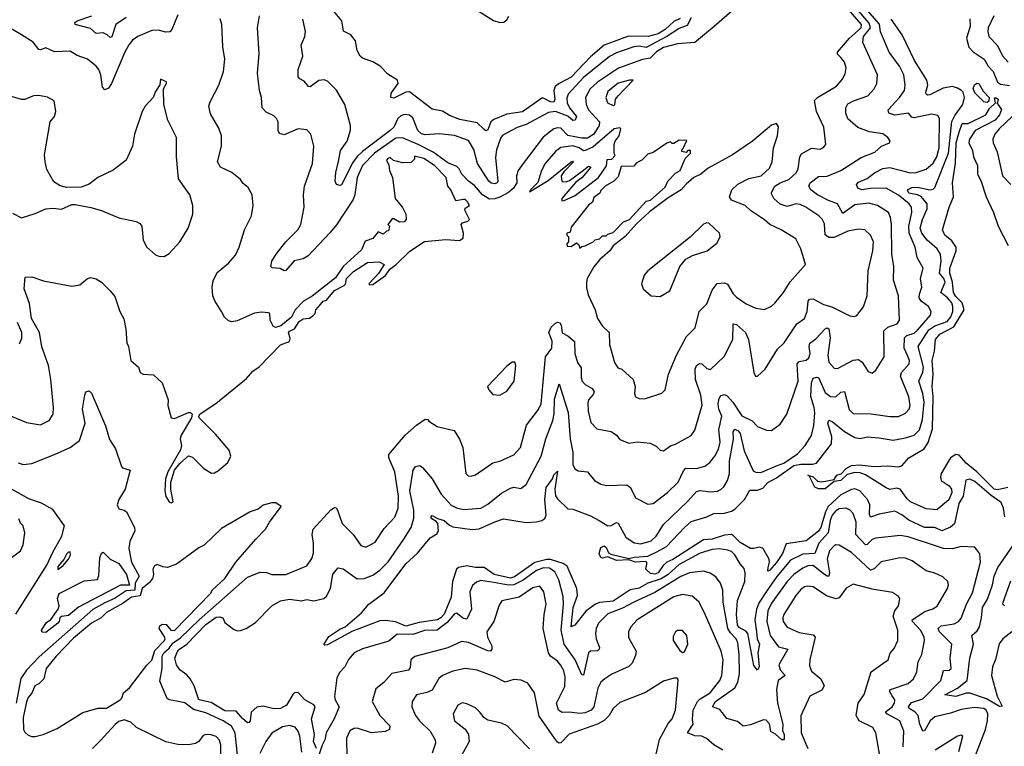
# Model space of a CAD drawing. Extents: x 1245515 to 1420776, y 606314 to 671314.
# Tile 260 of 385: x 1354075 to 1359734, y 635468 to 639642. Entities that reach past the tile are written whole.
import ezdxf

# ---------------------------------------------------------------- set-up
doc = ezdxf.new("R2010")
doc.units = 0

msp = doc.modelspace()

# ---------------------------------------------------------------- linework, layer by layer
at = {"layer": '0CON10XD'}
for points in [[(1358957.1, 639622.9), (1358714.6, 639905)], [(1355885, 636840), (1355895, 636837.3), (1355901.8, 636825), (1355927.6, 636747.6), (1355991.4, 636685), (1356035, 636620.8), (1356065, 636611.4), (1356118.5, 636641.5), (1356170.1, 636719.9), (1356230.8, 636785), (1356250.4, 636835), (1356251.8, 636905), (1356231.8, 637045), (1356196.9, 637125), (1356197.5, 637145), (1356290.7, 637255), (1356355, 637312.8), (1356405, 637347.3), (1356420, 637345), (1356426.7, 637335), (1356475, 637304.4), (1356571.7, 637281.7), (1356602.4, 637232.4), (1356621.1, 637185), (1356640, 637035), (1356651.7, 637021.7), (1356670.5, 637019.5), (1356695, 637027.5), (1356793.9, 637096.1), (1356835, 637105.7), (1356915, 637142.2), (1356952.5, 637185), (1356987.1, 637312.9), (1357057.7, 637402.3), (1357071.5, 637435), (1357097.1, 637705), (1357133.6, 637755), (1357134.6, 637795), (1357116.4, 637845), (1357129.6, 637875), (1357155, 637899.5), (1357165, 637904.4), (1357179.8, 637899.8), (1357186.9, 637886.9), (1357192.7, 637842.7), (1357226.2, 637825), (1357263.1, 637793.1), (1357264.7, 637725), (1357281.8, 637671.8), (1357302.7, 637642.7), (1357302.5, 637585), (1357308.5, 637565), (1357325, 637546.2), (1357365, 637523.6), (1357377.1, 637505), (1357371.6, 637488.4), (1357345, 637459.2), (1357340.6, 637439.4), (1357342.7, 637392.7), (1357357.6, 637327.6), (1357392.2, 637292.2), (1357475, 637275.5), (1357504.3, 637255), (1357525, 637230), (1357575, 637210), (1357625, 637216.2), (1357699.4, 637209.4), (1357733, 637193), (1357755, 637168.8), (1357775, 637166), (1357815, 637194.3), (1357845, 637202.9), (1357935, 637252.5), (1357956.1, 637283.9), (1357997.2, 637427.2), (1357990.3, 637485), (1357959.6, 637575), (1357956.3, 637633.7), (1357964.8, 637655.2), (1357982.7, 637667.3), (1357995, 637665.4), (1358025, 637638.5), (1358045, 637631.9), (1358123.2, 637706.8), (1358172.8, 637805), (1358174.5, 637895.5), (1358195, 637890.6), (1358245.4, 637845), (1358263.9, 637805), (1358294.4, 637614.4), (1358303.3, 637595), (1358315, 637593.8), (1358358.8, 637635), (1358430.3, 637749.7), (1358468.5, 637785), (1358541.5, 637895), (1358584.7, 637925.3), (1358600, 637965), (1358606.5, 638025), (1358615, 638036.9), (1358635, 638037.7), (1358695, 638005.9), (1358742.9, 637992.9), (1358845, 637940), (1358872.7, 637937.3), (1358887, 637943), (1358925, 637993.3), (1358944.6, 638055.4), (1358951.5, 638198.5), (1358978.8, 638315), (1358981.5, 638365), (1358964.5, 638404.5), (1358931.2, 638435), (1358895, 638439.1), (1358835, 638427.5), (1358755, 638391.2), (1358725, 638390.4), (1358705, 638406), (1358699.6, 638469.6), (1358686.3, 638496.4), (1358666.9, 638515), (1358593.5, 638565), (1358560.1, 638580.1), (1358535, 638583.3), (1358485, 638569.8), (1358445, 638582.1), (1358409.2, 638615), (1358393.5, 638645), (1358415, 638685.5), (1358445.6, 638705), (1358495.5, 638724.5), (1358538.9, 638765), (1358548.9, 638785), (1358557.9, 638855), (1358568.1, 638871.9), (1358625, 638903.3), (1358675, 638897.5), (1358695, 638908), (1358708, 638925), (1358695.5, 639025), (1358654.2, 639114.2), (1358643, 639177), (1358660, 639195), (1358769.2, 639260.9), (1358802.3, 639297.7), (1358819.5, 639330.5), (1358825.4, 639365), (1358815, 639398), (1358795, 639424.3), (1358774.6, 639444.6), (1358775.5, 639455), (1358843.8, 639536.1), (1358911.1, 639595), (1358912, 639615), (1358745, 639809.2)], [(1359176.9, 637713.1), (1359158.3, 637755), (1359159.7, 637815), (1359173, 637827), (1359215, 637842.1), (1359235, 637858.4), (1359308.5, 637945), (1359313.3, 637965), (1359297.8, 637995), (1359255.3, 638025.3), (1359244.6, 638044.6), (1359245.4, 638065), (1359259.2, 638105), (1359252.4, 638155), (1359268.2, 638215), (1359232.9, 638275), (1359222.2, 638335), (1359185.9, 638415.9), (1359184.3, 638455), (1359202.4, 638535), (1359200.3, 638565), (1359186.1, 638585), (1359125, 638634.8), (1359055, 638673.7), (1358965, 638672.4), (1358915, 638663.8), (1358891.9, 638675), (1358884.3, 638695), (1358895, 638709.1), (1358945, 638728.8), (1358987.7, 638762.3), (1359035, 638787.9), (1359075, 638792.8), (1359135, 638776.9), (1359191.8, 638761.8), (1359226.7, 638763.3), (1359285, 638783.1), (1359325, 638817.3), (1359345, 638853.3), (1359358.7, 638905), (1359361.5, 639075), (1359351.3, 639091.3), (1359315, 639099.6), (1359215, 639077.7), (1359202.3, 639082.3), (1359183.8, 639105), (1359105, 639094.1), (1359070.6, 639105), (1359065.7, 639125), (1359132.1, 639195), (1359160.9, 639235), (1359164.6, 639265.4), (1359156.7, 639325), (1359131.5, 639375), (1359072.2, 639455), (1359021.6, 639571.6), (1359016.5, 639616.5), (1358877.7, 639775)], [(1354985, 639670), (1354949.5, 639585), (1354937.8, 639572.2), (1354915, 639569.5), (1354871.7, 639581.7), (1354835, 639580.5), (1354755, 639545.4), (1354724.5, 639525), (1354702.3, 639497.7), (1354680, 639455), (1354603.3, 639275), (1354585, 639249.2), (1354565, 639240), (1354551.9, 639255), (1354542, 639325), (1354530.4, 639355), (1354515, 639375.5), (1354465, 639414.5), (1354405.5, 639435.5), (1354365, 639461.4), (1354275, 639456.7), (1354225, 639480), (1354195, 639468), (1354185, 639470), (1354153.5, 639513.5), (1354085, 639554.7), (1353991.2, 639611.2)], [(1354687.1, 639655), (1354627.5, 639615), (1354605, 639544.5), (1354595, 639540), (1354577.3, 639555), (1354555, 639566.1), (1354515, 639562.9), (1354481.6, 639591.6), (1354395, 639614), (1354391.8, 639625), (1354405, 639636.1), (1354489.4, 639665)], [(1358182.2, 639705), (1358066.5, 639603.5), (1357955, 639511.3), (1357855, 639503.9), (1357775, 639482), (1357735, 639457.6), (1357698.6, 639421.4), (1357655, 639413.9), (1357517.3, 639362.7), (1357395, 639283), (1357352.8, 639245), (1357327.2, 639195), (1357330.8, 639155), (1357343.8, 639125), (1357406.8, 639055), (1357405.8, 639035), (1357375, 638984.8), (1357337.9, 638962.1), (1357305, 638960.9), (1357225, 638976.8), (1357185, 639018), (1357165, 639021.3), (1357145, 639015.4), (1357083.5, 638966.5), (1356968.6, 638815), (1356940, 638775), (1356930, 638745), (1356931.9, 638705), (1356913.3, 638675), (1356885, 638650.2), (1356835, 638623.3), (1356805, 638612.2), (1356775, 638611.4), (1356735.4, 638635), (1356689.3, 638689.3), (1356655, 638713.8), (1356615.4, 638755.4), (1356601.5, 638785), (1356588, 638798), (1356535, 638819.6), (1356451.4, 638881.4), (1356365.3, 638925), (1356275, 638962.6), (1356237.7, 638962.3), (1356115.1, 638874.9), (1356045.8, 638805), (1356014.6, 638735), (1356000.6, 638635), (1355991.5, 638608.5), (1355896.9, 638463.1), (1355857.5, 638417.5), (1355732.4, 638285), (1355705, 638267.3), (1355653.5, 638256.5), (1355605, 638202), (1355595, 638198.8), (1355571.9, 638211.9), (1355526, 638216), (1355518.8, 638225), (1355524.3, 638255), (1355550, 638295), (1355605.5, 638365), (1355674.4, 638435), (1355691.4, 638465), (1355710.8, 638565), (1355707.1, 638635), (1355712.9, 638685), (1355757.5, 638815), (1355765.5, 638915), (1355749.4, 638985), (1355725, 639010), (1355675, 639014.4), (1355595, 638981.2), (1355569.1, 638989.1), (1355561.4, 639005), (1355560.8, 639055), (1355552, 639075), (1355535, 639090), (1355490.9, 639110.9), (1355468, 639135), (1355464.5, 639194.5), (1355454.4, 639235), (1355441.1, 639335), (1355452.5, 639445), (1355442.2, 639595), (1355453.1, 639665)], [(1357871.7, 639648.3), (1357835, 639631.6), (1357785.1, 639584.9), (1357745, 639560.3), (1357686.2, 639546.2), (1357573.2, 639546.8), (1357435, 639495.6), (1357355, 639428.5), (1357245, 639311.6), (1357174.7, 639275), (1357152.7, 639257.3), (1357144.4, 639235), (1357151.3, 639185), (1357145, 639167.9), (1357125, 639170.2), (1357085, 639192), (1357075, 639191.2), (1356965, 639112.4), (1356875, 639099.8), (1356800.6, 639069.4), (1356783.2, 639055), (1356765, 639010), (1356755, 639002.9), (1356745, 639011.1), (1356705, 639049.8), (1356605, 639067.8), (1356545, 639092.2), (1356505, 639116.1), (1356445, 639128.2), (1356315, 639226.8), (1356294, 639226), (1356225, 639190.6), (1356208.1, 639195), (1356210.1, 639219.9), (1356250.8, 639275), (1356246.9, 639295), (1356190, 639330), (1356146.1, 639375), (1356105, 639400.1), (1356045, 639421.6), (1356032.1, 639432.1), (1356015.5, 639465), (1356005, 639520.3), (1355978.4, 639555), (1355937, 639577), (1355926.5, 639635), (1355868.2, 639705)], [(1356715, 639688.8), (1356797.3, 639637.3), (1356835, 639625.8), (1356857.5, 639627.5), (1356875, 639641.2), (1356886.8, 639663.2)], [(1359672.9, 639665), (1359641.2, 639595), (1359638.2, 639575), (1359645, 639546.2), (1359693.5, 639493.5), (1359723.1, 639435), (1359755, 639398.2)], [(1355780.5, 635455), (1355764.3, 635495), (1355768.7, 635535), (1355753, 635625), (1355773.2, 635695), (1355766, 635706), (1355714, 635734), (1355675, 635777.8), (1355655, 635774.6), (1355645, 635765.4), (1355608, 635705), (1355575, 635684.6), (1355536, 635684), (1355475, 635698.9), (1355437.9, 635692.1), (1355405, 635664.2), (1355400.3, 635615), (1355395, 635604.6), (1355385, 635602), (1355355, 635627.6), (1355320.2, 635670.2), (1355255, 635671.3), (1355175, 635719.1), (1355105.2, 635735.2), (1355077.4, 635815), (1355055, 635856.1), (1355035, 635879.3), (1354995, 635907.5), (1354976.8, 635935), (1354966.8, 635975), (1354980.6, 636009.4), (1354987.1, 636022.9), (1355035.7, 636054.3), (1355145, 636167.4), (1355205, 636209.5), (1355225, 636212), (1355242.5, 636205), (1355255, 636180), (1355305, 636141.2), (1355325, 636132), (1355345, 636132.9), (1355376.1, 636143.9), (1355431.2, 636178.8), (1355524.7, 636275), (1355575, 636303.2), (1355625, 636313.9), (1355695, 636304.5), (1355725, 636310.4), (1355765, 636304.4), (1355823.8, 636316.2), (1355839.2, 636330.8), (1355861.5, 636375), (1355875, 636456), (1355905, 636492.5), (1355935, 636488.1), (1356015, 636430), (1356055, 636432.5), (1356105, 636450.8), (1356145, 636478.9), (1356192.1, 636527.9), (1356283.1, 636656.9), (1356324.8, 636725), (1356341.2, 636778.8), (1356340.9, 636825), (1356318, 636935), (1356337.1, 637055), (1356350, 637075), (1356375, 637080.5), (1356390.2, 637070.2), (1356445, 637004.4), (1356496.9, 636916.9), (1356555, 636852.8), (1356585, 636838), (1356625, 636828.8), (1356725, 636835.4), (1356765, 636858.5), (1356845, 636922.3), (1356895, 636951.2), (1356915, 636956.4), (1356955, 636948.9), (1356985, 636971.4), (1357072.6, 637135), (1357098.1, 637235), (1357139.4, 637339.4), (1357147.2, 637377.2), (1357148.5, 637461.5), (1357175, 637550), (1357226.5, 637385), (1357238.4, 637235), (1357254.4, 637155), (1357255, 637087.5), (1357265, 637062.5), (1357285, 637050.6), (1357338.8, 637045), (1357379.2, 636995), (1357415, 636973.5), (1357446.6, 636966.6), (1357565, 636970), (1357584.7, 636954.7), (1357615, 636895.7), (1357685, 636858.1), (1357715, 636863.5), (1357798.5, 636925), (1357858.5, 636985), (1357889.6, 637050.4), (1357903.6, 637065), (1357965, 637063.9), (1358013.1, 637076.9), (1358041.1, 637098.9), (1358070.9, 637135), (1358090.7, 637175), (1358100.3, 637215), (1358093.6, 637285), (1358109.4, 637365), (1358093.5, 637405), (1358089.5, 637435), (1358094.2, 637465.8), (1358105, 637482.3), (1358125, 637488.2), (1358141, 637481), (1358174.1, 637444.1), (1358225, 637366.2), (1358285, 637337.1), (1358315, 637304.2), (1358366.4, 637283.6), (1358395, 637282.5), (1358445, 637318), (1358483.3, 637375), (1358548.6, 637565), (1358542.8, 637665), (1358555, 637678.1), (1358595, 637686.6), (1358610.5, 637699.5), (1358617.6, 637725), (1358611.4, 637765), (1358615.8, 637784.2), (1358651, 637809), (1358705, 637866.7), (1358715, 637871.4), (1358725, 637865.8), (1358732.5, 637815), (1358719, 637715), (1358724.7, 637675), (1358755, 637640.5), (1358775, 637637.3), (1358865, 637685.5), (1358895, 637690), (1358915.8, 637675), (1358950.3, 637620.3), (1358975, 637611.2), (1358995, 637628.8), (1359043.5, 637705), (1359040.7, 637855), (1359064.5, 637875.5), (1359117.5, 637895), (1359131.2, 637915), (1359124.6, 638055), (1359097.3, 638145), (1359098.8, 638225), (1359087.1, 638295), (1359085.2, 638465.2), (1359079.3, 638505), (1359067.5, 638535), (1359004.7, 638574.7), (1358955, 638588), (1358875, 638578.2), (1358805, 638527.8), (1358775, 638583.4), (1358724.1, 638604.1), (1358660.9, 638635), (1358622.5, 638665), (1358609.4, 638685), (1358618.6, 638705), (1358665, 638741.5), (1358715, 638742.4), (1358794.7, 638775.3), (1358910.1, 638849.9), (1358988.7, 638881.3), (1359028, 638915), (1359073.3, 638935), (1359076.7, 638945), (1359063.8, 638965), (1359035.4, 638985.4), (1358958.5, 638998.5), (1358892.7, 639022.7), (1358835, 639072.2), (1358823.1, 639105), (1358822.9, 639135), (1358835, 639157.8), (1358866, 639175), (1358950, 639205), (1358985.5, 639245), (1359000.4, 639275), (1359004.6, 639325), (1358920.5, 639510.5), (1358924.8, 639545), (1358964.6, 639595), (1358957.1, 639622.9)], [(1356247, 638827), (1356223, 638833), (1356205, 638850), (1356190, 638845), (1356182.5, 638835), (1356197, 638807), (1356200, 638775), (1356217.5, 638735), (1356232.5, 638615), (1356275, 638562.5), (1356294, 638525), (1356296.4, 638493.6), (1356285, 638480), (1356258.3, 638478.3), (1356225, 638497.5), (1356215, 638497.5), (1356190, 638465), (1356200, 638455), (1356195, 638430), (1356183, 638427), (1356165, 638410), (1356135, 638422.5), (1356105.6, 638384.4), (1356060.5, 638369.5), (1356040.3, 638319.7), (1355935, 638223.8), (1355890.9, 638159.1), (1355756.9, 638053.1), (1355706.2, 638025), (1355659.2, 637975), (1355637.8, 637932.2), (1355576.6, 637883.4), (1355545, 637873.8), (1355531.2, 637881.2), (1355514.4, 637915), (1355513.8, 637953.8), (1355505, 637958), (1355465, 637962.5), (1355425, 637956.7), (1355325, 637911.4), (1355295, 637906.7), (1355275, 637912.9), (1355252.4, 637932.4), (1355235.5, 637965.5), (1355196.9, 638026.9), (1355185.8, 638055), (1355182, 638105), (1355187.3, 638142.7), (1355209.7, 638190.3), (1355275, 638244.2), (1355315, 638290), (1355337.1, 638335), (1355367.1, 638435), (1355407.8, 638515), (1355417.5, 638575), (1355410.8, 638635), (1355387.9, 638677.9), (1355360.3, 638700.3), (1355344.2, 638724.2), (1355293.8, 638765), (1355230, 638795), (1355211.2, 638825), (1355235.7, 638915), (1355235.8, 638975), (1355219.1, 639019.1), (1355171.4, 639101.4), (1355163.1, 639145), (1355169.3, 639170.7), (1355219.4, 639265), (1355245.7, 639345), (1355254.4, 639415), (1355243.4, 639486.6), (1355236.7, 639615), (1355226.9, 639646.9)], [(1357935, 639652.8), (1357910.4, 639609.6), (1357865, 639592.1), (1357793.8, 639546.2), (1357675, 639483.2), (1357635, 639489.3), (1357605, 639486.3), (1357505, 639452.2), (1357465, 639430.7), (1357315, 639309.3), (1357226.6, 639213.4), (1357219.7, 639190.3), (1357221.2, 639165), (1357235.6, 639135), (1357274.7, 639085), (1357266.8, 639065), (1357255, 639063.5), (1357225, 639087.4), (1357155.1, 639115.1), (1357115, 639109.6), (1356985, 639039.4), (1356935, 639022), (1356851.1, 638978.9), (1356840.8, 638965), (1356815.2, 638894.8), (1356810.3, 638850.3), (1356823.4, 638715), (1356818.8, 638705), (1356805, 638698.4), (1356785, 638703.5), (1356771.9, 638715), (1356705.9, 638815), (1356685, 638896.9), (1356655, 638947.8), (1356575, 638976.2), (1356485.4, 638985.4), (1356405, 638981.1), (1356385, 638986.2), (1356362.5, 639005), (1356335, 639077.5), (1356315, 639093.1), (1356287.4, 639097.4), (1356265, 639090), (1356248.2, 639075), (1356224.7, 639025), (1356204.3, 639005), (1356044.7, 638885.3), (1356014, 638856), (1355989, 638821), (1355925, 638693.1), (1355915, 638688.9), (1355896, 638695), (1355889.2, 638715), (1355892, 638765), (1355908, 638828), (1355918.7, 638891.3), (1355957.1, 638945), (1355977.1, 639007.1), (1355976, 639035), (1355944, 639154), (1355896.5, 639236.5), (1355845, 639289.4), (1355825, 639296.7), (1355795, 639292.5), (1355745, 639255.8), (1355735, 639258.8), (1355709.4, 639289.4), (1355685, 639301.4), (1355675, 639313.8), (1355676.5, 639355), (1355703.3, 639433.3), (1355692.5, 639495), (1355714, 639545), (1355716.9, 639575), (1355703.1, 639645)], [(1359735.9, 636785.9), (1359728.7, 636835), (1359715, 636868.6), (1359658.2, 636908.2), (1359565, 636990), (1359535, 637002.9), (1359513.1, 636996.9), (1359496.2, 636905), (1359472.1, 636862.1), (1359446.8, 636745), (1359424, 636726), (1359374.8, 636704.8), (1359335, 636725.2), (1359275, 636725.7), (1359185, 636766.9), (1359145, 636798.2), (1359105, 636819.2), (1359015, 636800.6), (1358965, 636783.6), (1358959.4, 636799.4), (1358960.8, 636855), (1358947.5, 636885), (1358902.9, 636935), (1358875, 636946.2), (1358855, 636944), (1358795, 636913.3), (1358721, 636845), (1358705.6, 636814.4), (1358679.9, 636725), (1358665, 636703.9), (1358595, 636647.5), (1358479.7, 636630.3), (1358458.3, 636575), (1358425, 636524.3), (1358385, 636477.3), (1358374.1, 636474.1), (1358376.8, 636495), (1358384.7, 636525), (1358382.2, 636542.2), (1358345, 636606.9), (1358325, 636612.7), (1358295, 636603.4), (1358274.3, 636605), (1358215, 636638.7), (1358177.9, 636677.9), (1358165, 636684), (1358125, 636680), (1358055, 636657.2), (1358005, 636654.9), (1357828.7, 636541.3), (1357793.3, 636525), (1357772.5, 636507.5), (1357745, 636465.2), (1357725, 636457.4), (1357701.1, 636461.1), (1357674, 636485), (1357680, 636515), (1357678.5, 636525), (1357670, 636530), (1357615, 636526.6), (1357575, 636540), (1357505, 636534.7), (1357455, 636555.5), (1357425, 636549.3), (1357415, 636553.2), (1357406.1, 636575), (1357415, 636610.8), (1357435, 636618.9), (1357445, 636610.8), (1357459, 636579), (1357471.7, 636571.7), (1357575, 636546.8), (1357606.7, 636555), (1357685, 636560), (1357737.6, 636585), (1357791.9, 636615), (1357895.2, 636724.8), (1357935, 636758.8), (1358025, 636785.5), (1358065, 636804.7), (1358125, 636807.7), (1358165, 636818.6), (1358185, 636830), (1358240.4, 636885), (1358270.8, 636939.2), (1358315, 636940), (1358345, 636951.1), (1358375, 636982.6), (1358425, 637009.4), (1358525, 637081.6), (1358565, 637088.1), (1358632.2, 637087.8), (1358654.8, 637095.2), (1358739.6, 637205), (1358741.9, 637245), (1358718.5, 637325), (1358725, 637340.8), (1358745, 637333.3), (1358815, 637276.4), (1358875, 637241.5), (1358905, 637235.5), (1358945.7, 637245.7), (1359015, 637240), (1359095, 637227.4), (1359165, 637239.1), (1359215.2, 637254.8), (1359245.3, 637285), (1359264.4, 637345), (1359272.6, 637445), (1359265.1, 637495), (1359242.2, 637565), (1359265, 637616.5), (1359269.1, 637645), (1359237.8, 637765), (1359300.4, 637859.6), (1359335, 637884.3), (1359405, 637908.9), (1359426.1, 637935), (1359436.9, 637965), (1359438.3, 637995), (1359432.4, 638015), (1359406.8, 638045), (1359368.8, 638075), (1359392.8, 638135), (1359385.2, 638155), (1359361, 638185), (1359371.2, 638255), (1359367.5, 638295), (1359348.5, 638325), (1359289.6, 638375), (1359259.4, 638415), (1359249.7, 638445), (1359263, 638495), (1359290, 638555), (1359289.6, 638585), (1359256, 638626), (1359235, 638636.8), (1359185, 638644.8), (1359176.7, 638665), (1359202.4, 638677.6), (1359235, 638679.3), (1359306.1, 638663.9), (1359325, 638668.9), (1359335, 638678.4), (1359413.4, 638875), (1359432.9, 639057.1), (1359448.4, 639091.6), (1359494.3, 639155), (1359505.6, 639195), (1359497, 639225), (1359488.1, 639235), (1359465, 639249.6), (1359435, 639258.4), (1359381.6, 639248.4), (1359305, 639209.5), (1359295, 639207.8), (1359285, 639214.3), (1359282.3, 639225), (1359294.1, 639265), (1359288.4, 639295), (1359217.9, 639407.9), (1359146, 639556), (1359083.2, 639645)], [(1359535, 639646.2), (1359537, 639603), (1359517.2, 639535), (1359530, 639485), (1359555, 639458.2), (1359618.7, 639415), (1359640.5, 639375), (1359670, 639345), (1359695, 639282.3), (1359712.2, 639272.2), (1359763.9, 639263.9)], [(1354035, 638530), (1354085, 638504.2), (1354165, 638528), (1354225, 638556.2), (1354265, 638560), (1354315.9, 638554.1), (1354375, 638580), (1354395, 638580), (1354485, 638563.8), (1354545, 638546), (1354644.3, 638504.3), (1354745, 638482), (1354765, 638472), (1354776.8, 638456.8), (1354785.9, 638375.9), (1354805.9, 638335.9), (1354855, 638291.2), (1354875, 638283.3), (1354905, 638282.5), (1354935, 638298.8), (1354995.8, 638365), (1355042.9, 638445), (1355070.6, 638525), (1355070, 638575), (1355052.9, 638635), (1354988.1, 638728.1), (1354975.8, 638855), (1354975.7, 638965), (1354927.1, 639065), (1354904, 639155), (1354902.5, 639245), (1354920, 639275), (1354920, 639285), (1354885, 639300), (1354881.7, 639268.3), (1354855, 639230), (1354842.5, 639195), (1354796.2, 639145), (1354780, 639115), (1354736, 638985), (1354724, 638915), (1354686.7, 638835), (1354612.3, 638777.7), (1354525, 638736.2), (1354475, 638697.5), (1354429.3, 638680.7), (1354345, 638678.8), (1354308.3, 638688.3), (1354271.3, 638711.3), (1354232, 638782), (1354221.1, 638825), (1354218.9, 638865), (1354251.4, 639055), (1354275, 639086.7), (1354284, 639115), (1354273.3, 639175), (1354235, 639197.1), (1354185, 639206), (1354155, 639204), (1354105, 639183.3), (1354085, 639184.4), (1353995, 639210)], [(1357485, 639150), (1357495, 639152.5), (1357500, 639185), (1357513.8, 639205), (1357600, 639295), (1357580, 639295), (1357515, 639276.8), (1357455, 639229.1), (1357444.6, 639195), (1357452.5, 639165), (1357485, 639150)], [(1359634.2, 639165.8), (1359615, 639170), (1359565, 639221.6), (1359554.2, 639245.8), (1359561.5, 639268.5), (1359575, 639276.7), (1359586.7, 639275), (1359612.2, 639232.2), (1359646, 639195), (1359645, 639173.3), (1359634.2, 639165.8)], [(1359754.6, 636954.6), (1359695, 636941), (1359675, 636945.1), (1359575.5, 637045.5), (1359513.9, 637093.9), (1359475, 637140.7), (1359455, 637143.4), (1359424.6, 637125.4), (1359371.2, 637035), (1359366, 637015), (1359371, 636995), (1359416.9, 636965), (1359429.6, 636945), (1359432.7, 636925), (1359415, 636883.3), (1359345, 636825.4), (1359285, 636832.5), (1359195, 636872.5), (1359175, 636889.6), (1359134.4, 636945), (1359115, 636950.5), (1359075, 636942.9), (1359055, 636953.5), (1358936.5, 637026.5), (1358905, 637038.1), (1358875, 637040), (1358830.1, 637029.9), (1358795, 636994.6), (1358755, 636990), (1358705, 636946.1), (1358665, 636946.8), (1358645, 636956.5), (1358611.7, 637021.7), (1358603.8, 637026.2), (1358635, 637015.3), (1358660.5, 636990.5), (1358685, 636987.1), (1358755, 637000), (1358770.8, 637025), (1358796.5, 637033.5), (1358825, 637063.5), (1358855, 637080.3), (1358904.2, 637085.8), (1358984.6, 637074.6), (1359065, 637079), (1359125, 637072.7), (1359145, 637079.1), (1359185, 637124.4), (1359273.8, 637176.2), (1359296.6, 637213.4), (1359321.8, 637291.8), (1359325, 637476.7), (1359318.6, 637535), (1359324.2, 637605.8), (1359319, 637685), (1359333.1, 637736.9), (1359338.2, 637805), (1359363.5, 637835), (1359443.3, 637876.7), (1359502.3, 637975), (1359492.3, 638015), (1359455, 638051.6), (1359442.1, 638075), (1359436.8, 638135), (1359420.7, 638185), (1359421.3, 638215), (1359456.4, 638315), (1359456.7, 638335), (1359431.3, 638371.3), (1359391.4, 638405), (1359379.2, 638435), (1359416.7, 638565), (1359441.9, 638625), (1359435.6, 638705), (1359453, 638817), (1359457.1, 638935), (1359473.4, 638996.6), (1359491.1, 639045), (1359525, 639045.5), (1359627.5, 639095), (1359648.1, 639131.9), (1359683.3, 639165), (1359677.5, 639192.5), (1359685, 639194), (1359697.7, 639185), (1359695, 639166.7), (1359690, 639165), (1359716.9, 639126.9), (1359706.6, 639095), (1359680.2, 639065), (1359565.6, 639005), (1359533.1, 638955), (1359530, 638935), (1359550.8, 638890.8), (1359556, 638855), (1359578.6, 638805), (1359580, 638755), (1359599.1, 638719.1), (1359628.9, 638625), (1359671.8, 638535), (1359699.2, 638455), (1359755.3, 638345)], [(1357665, 637464.4), (1357765, 637496), (1357784, 637515), (1357803.1, 637605), (1357849.1, 637715), (1357907, 637823), (1357957.5, 637872.5), (1357979.1, 637965), (1358025, 638010), (1358055, 638088.1), (1358082.8, 638127.2), (1358125, 638129.5), (1358142, 638122), (1358175, 638067.8), (1358195, 638048.1), (1358249.5, 638009.5), (1358305, 637984.5), (1358355, 637977.5), (1358395, 637997.1), (1358415, 638014.3), (1358464.6, 638075.4), (1358503, 638137), (1358591.4, 638235), (1358564.4, 638325), (1358535, 638382.5), (1358452, 638435), (1358385.8, 638465), (1358355, 638493.1), (1358275.8, 638545), (1358244.7, 638574.7), (1358165, 638604.5), (1358154.7, 638624.7), (1358166.9, 638665), (1358203, 638697), (1358265, 638729.4), (1358335.6, 638745), (1358385, 638789.2), (1358399.5, 638825), (1358406.7, 638905), (1358430.6, 638975), (1358435.7, 639025.7), (1358425, 639046.2), (1358395, 639035.8), (1358286.2, 638945), (1358172.5, 638865), (1358031.7, 638788.3), (1357990, 638755), (1357950, 638735), (1357905, 638697.5), (1357876.1, 638663.9), (1357801.7, 638618.3), (1357695, 638537.5), (1357620.7, 638469.3), (1357553.9, 638396.1), (1357485, 638342.5), (1357465.9, 638314.1), (1357410, 638265), (1357375, 638222.5), (1357336.7, 638155), (1357333.3, 638135), (1357332.3, 638102.3), (1357341.7, 638061.7), (1357383.1, 637975), (1357395, 637926.2), (1357425, 637882), (1357463.1, 637845), (1357465.5, 637775.5), (1357493.5, 637673.5), (1357513, 637643), (1357536.2, 637635), (1357600.8, 637575), (1357612.9, 637535), (1357607.5, 637495), (1357613.8, 637475), (1357635, 637465.8), (1357665, 637464.4)], [(1359778.6, 639085), (1359703.3, 639015), (1359679.6, 638985), (1359666.8, 638955), (1359668.7, 638935), (1359692.8, 638882.8), (1359722.8, 638745), (1359770.5, 638695)], [(1357191.7, 638601.7), (1357205, 638602.5), (1357268.3, 638631.7), (1357402.5, 638735), (1357447, 638803), (1357451.7, 638838.3), (1357478.3, 638841.7), (1357497.5, 638862.5), (1357492.5, 638872.5), (1357492.5, 638925), (1357497.5, 638945), (1357520, 638975), (1357530, 639015), (1357525, 639020), (1357492.5, 639015), (1357369.5, 638910.5), (1357325, 638891.2), (1357315, 638888.8), (1357291.1, 638905), (1357255, 638917.1), (1357185, 638907.5), (1357154.2, 638885.8), (1357094.7, 638815.3), (1357073.3, 638775), (1357052.7, 638707.3), (1357010, 638665), (1357005, 638652.5), (1357112.1, 638717.9), (1357245, 638826.2), (1357255, 638830), (1357257.5, 638825), (1357202, 638768), (1357187.5, 638745), (1357191.7, 638711.7), (1357215, 638710), (1357235, 638717.5), (1357308, 638772), (1357345, 638800), (1357357.5, 638795), (1357305.7, 638734.3), (1357271.2, 638708.8), (1357190, 638615), (1357191.7, 638601.7)], [(1357295, 638330), (1357305, 638340), (1357325, 638342.5), (1357370, 638365), (1357383, 638377), (1357407, 638383), (1357425, 638400), (1357445, 638400), (1357455, 638410), (1357485, 638420), (1357545, 638480), (1357580, 638495), (1357675, 638600), (1357700, 638605), (1357785, 638680), (1357800, 638715), (1357845, 638760), (1357870, 638775), (1357900, 638845), (1357930, 638875), (1357930, 638890), (1357915, 638890), (1357905, 638880), (1357880, 638885), (1357880, 638895), (1357888.3, 638901.7), (1357908.3, 638948.3), (1357865, 638950), (1357835, 638930), (1357825, 638930), (1357815, 638940), (1357795, 638932.5), (1357715, 638880), (1357685, 638870), (1357650, 638835), (1357620.7, 638819.3), (1357605, 638800), (1357531.7, 638798.3), (1357515, 638740), (1357490, 638715), (1357440, 638685), (1357415, 638660), (1357410, 638645), (1357375, 638620), (1357366.4, 638593.6), (1357343.3, 638576.7), (1357245, 638450), (1357238.3, 638421.7), (1357220, 638415), (1357220, 638405), (1357230, 638395), (1357230, 638365), (1357220, 638355), (1357221.7, 638341.7), (1357245, 638340), (1357275, 638360), (1357288.3, 638348.3), (1357295, 638330)], [(1353995, 637377.5), (1354115, 637327.8), (1354195, 637314.2), (1354245, 637340), (1354266.9, 637375), (1354270, 637415), (1354255.3, 637575), (1354240.9, 637655), (1354203.6, 637763.6), (1354189.7, 637845), (1354142.4, 637925), (1354131.1, 638011.1), (1354100.8, 638095), (1354106.7, 638163.3), (1354145, 638164.2), (1354212.4, 638142.4), (1354375, 638110.5), (1354420.6, 638119.4), (1354465, 638155.8), (1354485, 638160.8), (1354515, 638152.5), (1354545, 638134.2), (1354595.7, 638085), (1354622.4, 638052.4), (1354650.8, 637965), (1354673.4, 637923.4), (1354685.6, 637865), (1354691.4, 637785), (1354701.4, 637765), (1354714.2, 637685), (1354758, 637645), (1354767.5, 637615), (1354785, 637606.2), (1354845, 637602), (1354894, 637555), (1354927.9, 637457.9), (1354925.8, 637425), (1354945.5, 637355.5), (1354965, 637351.5), (1355045, 637385.5), (1355057.5, 637385), (1355066.2, 637375), (1355063.1, 637355), (1355002.5, 637255), (1354997.5, 637235), (1355006.2, 637195), (1354999.5, 637170.5), (1354926.2, 637045), (1354912.9, 637005), (1354910, 636935), (1354915, 636902.5), (1354935, 636872), (1354945, 636866.2), (1354956.8, 636873.2), (1354944.3, 636945), (1354944, 636985), (1354965.8, 637054.2), (1354995, 637092.5), (1355045, 637136.7), (1355068.3, 637128.3), (1355133.1, 637063.1), (1355177.6, 637037.6), (1355195, 637039.1), (1355218.3, 637051.7), (1355271.1, 637098.9), (1355288.3, 637135), (1355279, 637169), (1355200.7, 637260.7), (1355107.5, 637355), (1355104, 637365), (1355112.6, 637377.4), (1355202.6, 637437.4), (1355378.6, 637581.4), (1355415, 637623.3), (1355451.8, 637648.2), (1355575, 637774.4), (1355625, 637793.3), (1355629.2, 637810.8), (1355620.8, 637845), (1355625, 637853.3), (1355653.8, 637866.2), (1355682.3, 637907.7), (1355705, 637923.3), (1355741.7, 637928.3), (1355759.3, 637940.7), (1355772.5, 637955), (1355777.5, 637975), (1355803.6, 638006.4), (1355820, 638025), (1355838.3, 638031.7), (1355883.6, 638086.4), (1355940, 638115), (1355947, 638123), (1355952.5, 638155), (1355994.3, 638195.7), (1356075, 638247.5), (1356141.7, 638251.7), (1356170, 638235), (1356136.4, 638183.6), (1356082.5, 638125), (1356088.3, 638118.3), (1356105, 638120), (1356177.7, 638172.3), (1356202, 638208), (1356237, 638233), (1356318.3, 638311.7), (1356402.3, 638367.7), (1356525, 638380), (1356603, 638373), (1356623.6, 638386.4), (1356626.2, 638415), (1356612.5, 638465), (1356620, 638475), (1356650, 638485), (1356660, 638495), (1356633, 638547), (1356635, 638560), (1356660, 638575), (1356648.8, 638595), (1356635, 638608.8), (1356625, 638610), (1356581.7, 638601.7), (1356553.3, 638665), (1356536, 638686), (1356525.3, 638735), (1356458.2, 638805), (1356396.9, 638845), (1356345, 638857.5), (1356345, 638840), (1356325, 638822.5), (1356275, 638820), (1356247, 638827)], [(1357755, 638052), (1357811.2, 638085), (1357868.6, 638225), (1357903.7, 638266.3), (1357942.4, 638287.6), (1358026.4, 638313.6), (1358082.3, 638357.7), (1358100, 638395), (1358096.2, 638415), (1358035, 638474), (1358025, 638476), (1358005, 638467.1), (1357927.4, 638392.6), (1357685, 638200), (1357663.1, 638175), (1357649.2, 638125), (1357658.8, 638095), (1357705, 638056), (1357755, 638052)], [(1354075, 637780), (1354088.3, 637811.7), (1354087.3, 637845), (1354062.7, 637902.7)], [(1359559.6, 635395), (1359626, 635565), (1359637.8, 635615), (1359638.8, 635655), (1359629.3, 635675), (1359616.5, 635685), (1359559.7, 635690.3), (1359485, 635679.3), (1359425, 635658.4), (1359335, 635637.8), (1359307.2, 635615), (1359275, 635556.5), (1359265, 635555.7), (1359247.2, 635595), (1359238.3, 635645), (1359219.5, 635665), (1359185.9, 635685), (1359182.3, 635695), (1359201, 635719), (1359265, 635740), (1359369.1, 635845), (1359385, 635902.7), (1359416.7, 635905), (1359428.9, 635915), (1359422.1, 635975), (1359432.7, 636055), (1359361.9, 636125), (1359353.1, 636145), (1359370.9, 636159.1), (1359445, 636171.2), (1359470, 636185), (1359485.9, 636204.1), (1359516.2, 636285), (1359550.4, 636349.6), (1359596.5, 636525), (1359593.2, 636573.2), (1359565, 636612), (1359485, 636615.7), (1359435, 636601.8), (1359385, 636604.6), (1359355, 636613.3), (1359180.5, 636670.5), (1359135, 636679.5), (1358995, 636663.9), (1358975, 636655.4), (1358945, 636626.5), (1358935, 636626.2), (1358880.7, 636685), (1358881.9, 636755), (1358865, 636806.2), (1358847.1, 636825), (1358825, 636836.4), (1358785, 636832.5), (1358765, 636820), (1358745, 636796.2), (1358732, 636765), (1358721.3, 636695), (1358667, 636635), (1358645, 636576.4), (1358575, 636571.6), (1358505, 636537.3), (1358425.8, 636444.2), (1358364.5, 636355), (1358325, 636294.1), (1358308.9, 636255), (1358299.8, 636195), (1358309.3, 636125), (1358312.4, 636085), (1358326.4, 636055), (1358316.4, 636005), (1358325.4, 635924.6), (1358315, 635906), (1358295, 635931.2), (1358260.3, 636115), (1358248.8, 636128.8), (1358209.5, 636149.5), (1358199.5, 636165), (1358194.7, 636225.3), (1358200, 636305), (1358243.3, 636415), (1358245.3, 636465.3), (1358238.8, 636488.8), (1358215, 636515.6), (1358185, 636568.5), (1358166.4, 636586.4), (1358145, 636595.3), (1358095, 636602.4), (1358055, 636598.8), (1357985, 636576.8), (1357865, 636511.5), (1357801.1, 636455), (1357760.8, 636429.2), (1357685, 636404.2), (1357635, 636376.8), (1357583.4, 636366.6), (1357485, 636301.2), (1357406.7, 636293.3), (1357383.5, 636285), (1357329.1, 636245), (1357265, 636163.5), (1357245, 636153.3), (1357256.5, 636265), (1357280.4, 636335), (1357276.1, 636375), (1357221.8, 636501.8), (1357198, 636518), (1357125, 636540.6), (1357105, 636541.6), (1357036.5, 636523.5), (1356918.7, 636441.3), (1356895, 636434.5), (1356801.8, 636455), (1356745, 636495.7), (1356695, 636494.8), (1356645, 636503.8), (1356597.1, 636495), (1356584.7, 636485), (1356562.4, 636415), (1356554.7, 636325), (1356515, 636226.2), (1356495, 636205.3), (1356475.5, 636195), (1356370.6, 636179.4), (1356295, 636158.4), (1356235, 636183.2), (1356175, 636190.5), (1356145, 636187.8), (1355985, 636126.5), (1355845, 636051.2), (1355828, 636048), (1355823.1, 636053.1), (1355851.4, 636098.6), (1355915, 636141.4), (1355946.3, 636153.7), (1356039.5, 636235), (1356082, 636285), (1356169.6, 636350.4), (1356295, 636516.4), (1356362.3, 636577.7), (1356398, 636622), (1356434.6, 636665.4), (1356471.7, 636688.3), (1356482.1, 636705), (1356477.6, 636747.6), (1356469.6, 636759.6), (1356443.8, 636775), (1356438.1, 636785), (1356445, 636794.2), (1356476.2, 636776.2), (1356515, 636764.7), (1356545, 636737.7), (1356565, 636728.2), (1356675, 636713.2), (1356715, 636716.6), (1356805, 636757.9), (1356855, 636773.8), (1356985, 636753.1), (1357045, 636756.5), (1357076.7, 636765), (1357092.7, 636777.3), (1357100.3, 636795), (1357093.8, 636885), (1357101.4, 636955), (1357138.1, 637005), (1357145, 637027.5), (1357165, 637048.8), (1357150.6, 636945), (1357155, 636907.5), (1357165, 636889.6), (1357225, 636832.7), (1357255, 636829.6), (1357355, 636791.8), (1357405.7, 636765), (1357455, 636734.6), (1357475, 636737.1), (1357505, 636753.8), (1357515, 636750), (1357559.5, 636669.5), (1357607.4, 636637.4), (1357645, 636630.4), (1357705, 636648.2), (1357732.7, 636675), (1357775, 636741.2), (1357914.8, 636875.2), (1357965, 636931.2), (1357985, 636936.9), (1358045, 636930), (1358085, 636933.8), (1358105, 636942.5), (1358121.2, 636958.8), (1358142, 636995), (1358153.5, 637035), (1358153.6, 637106.4), (1358177.4, 637232.6), (1358175.8, 637274.2), (1358185, 637288.8), (1358205, 637280.9), (1358215.7, 637265.7), (1358238.1, 637165), (1358290.9, 637050.9), (1358305, 637042.5), (1358335, 637040.7), (1358425, 637079.4), (1358467.1, 637095), (1358545, 637147.8), (1358590, 637195), (1358625.8, 637254.2), (1358639.4, 637310.6), (1358643.8, 637383.8), (1358641, 637415), (1358622.5, 637477.5), (1358625.2, 637555), (1358635, 637581.8), (1358655, 637589.2), (1358666.5, 637586.5), (1358705, 637500.4), (1358735, 637478.2), (1358764.7, 637475.2), (1358795, 637503.2), (1358815.3, 637505.3), (1358841.8, 637401.8), (1358865, 637379.6), (1358968.6, 637378.6), (1359075, 637361.8), (1359125, 637362.9), (1359165, 637382.2), (1359186.4, 637405), (1359193.1, 637425), (1359185, 637476), (1359137.6, 637595), (1359143.3, 637615), (1359186, 637665), (1359189.1, 637685), (1359176.9, 637713.1)], [(1356835, 637484.2), (1356875, 637508), (1356917.1, 637565), (1356926.9, 637655), (1356920, 637675), (1356905, 637673.8), (1356875, 637652), (1356764.2, 637535), (1356770.8, 637515), (1356795, 637488.8), (1356835, 637484.2)], [(1354066.8, 637096.8), (1354095, 637086), (1354145, 637092), (1354265, 637140.8), (1354365, 637184.4), (1354418.9, 637225), (1354451.5, 637325), (1354436.9, 637405), (1354448.9, 637485), (1354456, 637504), (1354475, 637510.6), (1354487.2, 637497.2), (1354568.3, 637308.3), (1354591.1, 637231.1), (1354626.6, 637176.6), (1354660, 637075), (1354667, 637067), (1354710, 637055), (1354680.6, 636945), (1354645, 636885.5), (1354635.8, 636855), (1354645, 636832.7), (1354675.3, 636825.3), (1354689.4, 636815), (1354735.6, 636725), (1354736.2, 636705), (1354708.5, 636645), (1354703, 636605), (1354717.2, 636525), (1354761.3, 636445), (1354738.5, 636405), (1354737, 636365), (1354688.2, 636361.8), (1354625, 636318.2), (1354565, 636292.7), (1354495, 636252.9), (1354188, 635982), (1354114.6, 635905.4), (1354082.6, 635857.4), (1354054.4, 635715.6)], [(1354052.9, 636227.1), (1354231.2, 636508.8), (1354265, 636583.6), (1354318.3, 636675), (1354332.3, 636735), (1354265, 636828.1), (1354201.2, 636865), (1354128.8, 636888.8), (1353988.1, 636968.1)], [(1354165, 635523.3), (1354210, 635535), (1354290.7, 635569.3), (1354438.3, 635661.7), (1354525, 635686.7), (1354575, 635687.5), (1354652.5, 635735), (1354662.5, 635745), (1354672.5, 635775), (1354706.4, 635803.6), (1354805.9, 635934.1), (1354835, 635963.3), (1354851.8, 636018.2), (1354907.3, 636075), (1354911.3, 636085), (1354905, 636100.9), (1354876.2, 636145), (1354880.2, 636159.8), (1354895, 636168.8), (1354917.6, 636167.6), (1354943.2, 636135), (1354965, 636133.6), (1355172.5, 636345), (1355184.1, 636365.9), (1355255, 636432.5), (1355317.5, 636525), (1355432, 636658), (1355487.5, 636715), (1355510, 636755), (1355577.5, 636845), (1355547, 636867), (1355525, 636867.5), (1355475, 636852.5), (1355445, 636830), (1355400, 636815), (1355235, 636720), (1355135, 636622.5), (1355105, 636607.5), (1354975.9, 636514.1), (1354924.3, 636495.7), (1354898.6, 636498.6), (1354865, 636512.5), (1354850, 636505), (1354840, 636485), (1354844.4, 636455), (1354838.9, 636431.1), (1354821.2, 636408.8), (1354779.5, 636375), (1354768.2, 636331.8), (1354717.1, 636325), (1354670.8, 636289.3), (1354575, 636237.1), (1354543.3, 636206.7), (1354488, 636175), (1354385, 636089.5), (1354285, 635986), (1354227.5, 635915), (1354213.3, 635855), (1354185, 635827.5), (1354162.5, 635815), (1354146.1, 635773.9), (1354125, 635747.5), (1354115, 635722.5), (1354095, 635632.5), (1354096.9, 635565), (1354105, 635549.2), (1354125, 635531.9), (1354145, 635523.3), (1354165, 635523.3)], [(1355334.3, 635344.3), (1355312.7, 635545), (1355293.3, 635583.3), (1355243.8, 635615), (1355145, 635659.5), (1355075, 635679), (1355025, 635717.3), (1354977.1, 635727.1), (1354935, 635734.4), (1354923.3, 635743.3), (1354881.7, 635841.7), (1354894.7, 635915), (1354894.7, 635985), (1354904.6, 636005), (1354935, 636031.8), (1354957.7, 636062.3), (1354999.6, 636090.4), (1355106, 636195), (1355385, 636440), (1355457.5, 636467.5), (1355494.2, 636465.8), (1355525, 636455.6), (1355605, 636455.6), (1355725, 636504.4), (1355754, 636546), (1355763.5, 636576.5), (1355763.7, 636635), (1355756.2, 636685), (1355762.2, 636715), (1355863.3, 636826.7), (1355885, 636840)], [(1354005, 636535.7), (1354079.3, 636590.7), (1354095.5, 636624.5), (1354105.7, 636695), (1354095.8, 636735), (1354079.7, 636749.7), (1354070, 636775)], [(1359153.2, 635465), (1359156.9, 635555), (1359132.3, 635615), (1359057.8, 635655), (1359051.5, 635665), (1359088.6, 635695), (1359102.8, 635715), (1359104.2, 635735), (1359088.4, 635758.4), (1359072.9, 635785), (1359080, 635795), (1359180.5, 635829.5), (1359211.1, 635855), (1359230, 635895), (1359237.8, 635952.2), (1359258.8, 635995), (1359274.7, 636075), (1359272.9, 636095), (1359252.6, 636135), (1359206.9, 636185), (1359204.6, 636195), (1359277, 636243), (1359323.3, 636256.7), (1359347.4, 636272.6), (1359406.5, 636375), (1359411.9, 636395), (1359408.6, 636415), (1359381.1, 636441.1), (1359335, 636463.3), (1359285, 636475.6), (1359205, 636533.6), (1359165, 636549.6), (1359135, 636551.5), (1359025, 636527.3), (1358985, 636486.8), (1358965, 636479.7), (1358855, 636582), (1358785, 636623.8), (1358765.4, 636625.4), (1358755, 636620), (1358729.3, 636590.7), (1358715.7, 636545), (1358728.2, 636465), (1358725, 636445.8), (1358715, 636445.5), (1358695, 636458.2), (1358635, 636506.4), (1358605.3, 636505.3), (1358575, 636491.7), (1358524.6, 636455.4), (1358485, 636415.3), (1358395, 636290.7), (1358375, 636245.5), (1358369.8, 636185), (1358388.8, 636105), (1358435, 636039.1), (1358490, 636025), (1358437.9, 635935), (1358445, 635907.8), (1358474.4, 635875), (1358433.8, 635845), (1358425.2, 635795), (1358429.7, 635715), (1358461.2, 635595), (1358458.9, 635558.9), (1358468.1, 635535), (1358468.7, 635511.3), (1358465, 635504.2), (1358455, 635504.6), (1358418.3, 635538.2), (1358392.6, 635552.6), (1358385, 635597.5), (1358365, 635617.8), (1358349.7, 635620.3), (1358275, 635591.9), (1358233, 635583), (1358199.8, 635609.8), (1358138.5, 635628.5), (1358098.7, 635678.7), (1358056.2, 635695), (1358074.7, 635725), (1358185.8, 635804.2), (1358202.7, 635837.3), (1358211.1, 635885), (1358210, 635995), (1358201.9, 636061.9), (1358192.1, 636085), (1358159.3, 636119.3), (1358145.5, 636145), (1358118.2, 636295), (1358115.3, 636365.3), (1358102.2, 636405), (1358075, 636441.9), (1358043.1, 636463.1), (1358005, 636474.5), (1357925, 636465.2), (1357875, 636442.7), (1357725, 636351.2), (1357605, 636296.8), (1357539.2, 636260.8), (1357455, 636228.4), (1357400.7, 636175), (1357388, 636145), (1357384.7, 636115), (1357388.6, 636085), (1357406.4, 636036.4), (1357404.7, 636025.3), (1357395, 636016.7), (1357356, 636014), (1357345, 636005.6), (1357315, 635876.2), (1357305, 635878.8), (1357266.6, 635965), (1357203.8, 636055), (1357186.1, 636135), (1357200.6, 636285), (1357198.3, 636328.3), (1357173.8, 636425), (1357150.4, 636470.4), (1357120.4, 636490.4), (1357085, 636493.4), (1357045, 636477.9), (1356967.7, 636422.3), (1356915, 636396.2), (1356885, 636394.1), (1356799.4, 636409.4), (1356725, 636419.8), (1356699.7, 636410.2), (1356678.2, 636391.8), (1356663.1, 636355), (1356670.8, 636255), (1356645, 636198.2), (1356625, 636201.2), (1356585, 636232.3), (1356575, 636228.5), (1356531.1, 636178.9), (1356475, 636135.9), (1356402.4, 636132.4), (1356335, 636110.9), (1356245, 636112.4), (1356197.5, 636072.5), (1356045, 636028.5), (1355997.5, 636005), (1355964, 635966), (1355944.3, 635925), (1355915.3, 635894.7), (1355898.3, 635861.7), (1355884.1, 635754.1), (1355888.5, 635735), (1355912.2, 635695), (1355882.8, 635625), (1355837.5, 635545), (1355828.7, 635505), (1355814.5, 635475), (1355796.8, 635423.2)], [(1359776.6, 636125), (1359724.8, 636085), (1359704.3, 636055.7), (1359683.7, 635966.3), (1359665.2, 635925), (1359659.4, 635875), (1359692.6, 635755), (1359721.2, 635698.8), (1359705, 635696.8), (1359631.1, 635741.1), (1359535, 635773.7), (1359515, 635772.7), (1359455, 635753.2), (1359392.7, 635762.7), (1359465, 635801.2), (1359520.3, 635845), (1359534.8, 635975), (1359556.9, 636055), (1359546.7, 636105), (1359578, 636132), (1359591, 636155), (1359602.6, 636205), (1359607.4, 636265), (1359636.5, 636313.5), (1359664.8, 636395), (1359674.7, 636445), (1359695.7, 636495), (1359786.1, 636625)], [(1354225, 636122.3), (1354203.9, 636123.9), (1354200.6, 636135), (1354230.2, 636179.8), (1354255, 636196.7), (1354295.6, 636255), (1354301.4, 636275), (1354292.8, 636317.2), (1354302.2, 636345), (1354445, 636417.9), (1354523.3, 636426.7), (1354530.7, 636449.3), (1354535, 636550), (1354545, 636576.7), (1354555, 636582.5), (1354595, 636543.3), (1354645, 636518.1), (1354689.7, 636455), (1354705.5, 636394.5), (1354655, 636394), (1354413.6, 636266.4), (1354355, 636219.5), (1354315, 636214.4), (1354305.6, 636205), (1354303.1, 636185), (1354295, 636175.5), (1354225, 636122.3)], [(1354295, 636483.3), (1354325, 636506), (1354355, 636542), (1354367.5, 636565), (1354365, 636586), (1354355, 636584), (1354345, 636572), (1354329.1, 636540.9), (1354295, 636500), (1354295, 636483.3)], [(1358115.5, 635445), (1358065, 635475.9), (1358022.6, 635512.6), (1357995.3, 635525.3), (1357955, 635528.7), (1357913.8, 635545), (1357945, 635594.2), (1357941.7, 635621.7), (1357944.8, 635675), (1357969.8, 635725), (1357985, 635740.7), (1358043.6, 635775), (1358098.9, 635845), (1358109.7, 635875), (1358117.8, 635965), (1358107.3, 636015), (1358010.4, 636235), (1357977.4, 636297.4), (1357940.4, 636330.4), (1357885, 636339.7), (1357835, 636326.7), (1357622.9, 636195), (1357586.9, 636155), (1357573.1, 636125), (1357573.8, 636093.8), (1357617.5, 636015), (1357615, 635990), (1357594.6, 635945.4), (1357575, 635925.7), (1357477.9, 635882.1), (1357437.5, 635855), (1357415, 635835.6), (1357398.5, 635801.5), (1357374.8, 635695.2), (1357358.8, 635675), (1357325, 635660.7), (1357295, 635657), (1357235.3, 635664.7), (1357192.3, 635662.3), (1357171.1, 635675), (1357160.4, 635715), (1357207.8, 635812.2), (1357210, 635865), (1357201.5, 635901.5), (1357182.7, 635935), (1357165, 635957.5), (1357126.1, 635986.1), (1357114.6, 636005), (1357084, 636144), (1357089.3, 636225), (1357100.3, 636285), (1357086.8, 636355), (1357065, 636387.1), (1357025, 636378.2), (1356945, 636324.7), (1356845.5, 636304.5), (1356830.4, 636279.6), (1356800.5, 636185), (1356760, 636125), (1356764.1, 636094.1), (1356788.1, 636045), (1356788.6, 636025), (1356781.2, 636015), (1356765, 636017.1), (1356655, 636064.6), (1356615, 636069.1), (1356535, 636033.9), (1356346.1, 635983.9), (1356322.5, 635965), (1356318.5, 635921.5), (1356309.2, 635905), (1356214.7, 635885.3), (1356168.1, 635835), (1356122, 635798), (1356101.5, 635725), (1356145, 635644.3), (1356203.3, 635585), (1356200, 635565), (1356176.5, 635553.5), (1356096.2, 635546.2), (1356015, 635571.2), (1355995, 635570), (1355972.7, 635557.3), (1355953.1, 635515), (1355955.6, 635405)], [(1359016.7, 635425), (1358995.9, 635545.9), (1358978.6, 635575), (1358899.1, 635615), (1358882.2, 635645), (1358894.7, 635715), (1358927.7, 635765), (1358968.5, 635895), (1359035.9, 635944.1), (1359066.7, 635965), (1359077, 636003), (1359100.2, 636029.8), (1359121.1, 636075), (1359120.9, 636135), (1359094.2, 636215), (1359104.8, 636245.2), (1359126.4, 636275), (1359132.9, 636315), (1359125, 636328), (1359090.6, 636350.6), (1358975, 636371.2), (1358865, 636400), (1358825, 636375.6), (1358785, 636321.1), (1358765, 636314.8), (1358712.1, 636332.1), (1358635, 636383.9), (1358605, 636388.2), (1358585, 636383.3), (1358565, 636369.5), (1358535.5, 636335), (1358467.1, 636225), (1358460, 636205), (1358462.1, 636185), (1358485, 636152.7), (1358555, 636122), (1358635, 636108.9), (1358647.6, 636095), (1358615.6, 635965), (1358615, 635930), (1358625, 635900), (1358678.8, 635855), (1358698.2, 635815), (1358685, 635790.5), (1358615.8, 635755), (1358565, 635642.5), (1358565.9, 635545), (1358604.1, 635455)], [(1359734.4, 636274.4), (1359725.9, 636285), (1359726.7, 636295), (1359771.6, 636418.4)], [(1357885, 636006.7), (1357895, 636010), (1357915.7, 636055), (1357908.6, 636105), (1357885, 636133.8), (1357855.9, 636134.1), (1357843.8, 636125), (1357830.9, 636099.1), (1357830.8, 636075), (1357868.3, 636018.3), (1357885, 636006.7)], [(1357148, 635515), (1357060.8, 635640.8), (1357034.2, 635775), (1356995, 635831.2), (1356957.9, 635847.9), (1356915, 635851.9), (1356865, 635835.5), (1356805, 635867.3), (1356705, 635906.1), (1356635, 635915.4), (1356565, 635899.2), (1356505, 635874.5), (1356483.5, 635856.5), (1356445, 635790), (1356415, 635776.8), (1356356.2, 635763.8), (1356330, 635725), (1356328.9, 635695), (1356350, 635645), (1356372.1, 635615), (1356434.7, 635555), (1356463.8, 635505), (1356464.6, 635485), (1356445, 635429.2)], [(1357728.4, 635405), (1357752.7, 635507.3), (1357802, 635598), (1357825, 635625.8), (1357844.5, 635675), (1357860, 635845), (1357855, 635860), (1357835, 635860), (1357775, 635841.2), (1357672.4, 635777.6), (1357525, 635720), (1357485, 635684.3), (1357462.3, 635645), (1357435, 635615.4), (1357395.7, 635594.3), (1357232.1, 635537.9), (1357185, 635487.5), (1357175, 635485.6), (1357165, 635492.5), (1357148, 635515)], [(1357004.3, 635454.3), (1356876.1, 635586.1), (1356845, 635600), (1356765, 635618.1), (1356743.4, 635633.4), (1356721.5, 635661.5), (1356695, 635688.6), (1356645, 635712.5), (1356617.7, 635717.7), (1356594, 635705), (1356565.8, 635655), (1356573.8, 635615), (1356636, 635566), (1356654.6, 635535), (1356658.9, 635495), (1356614.5, 635415)], [(1355230.4, 635245), (1355230.7, 635475), (1355223.1, 635503.1), (1355205, 635523.6), (1355175, 635533.9), (1355144.7, 635535.3), (1355130.5, 635529.5), (1355105, 635495.7), (1355085, 635483.1), (1355045, 635475.7), (1354985, 635477.5), (1354914.4, 635494.4), (1354745.8, 635575.8), (1354715, 635606.2), (1354675, 635620), (1354645, 635610), (1354625, 635593.3), (1354539.1, 635500.9), (1354493.8, 635455)], [(1355696.7, 635435), (1355685, 635526.7), (1355675.8, 635555.8), (1355657.5, 635577.5), (1355625, 635587.1), (1355585, 635579.3), (1355525, 635543.5), (1355489.4, 635495), (1355455, 635426.5)], [(1359472.9, 635437.1), (1359495.5, 635525.5), (1359485, 635532.5), (1359465, 635526.9), (1359336, 635445)]]:
    msp.add_lwpolyline(points, dxfattribs=at)

doc.saveas('drawing.dxf')
